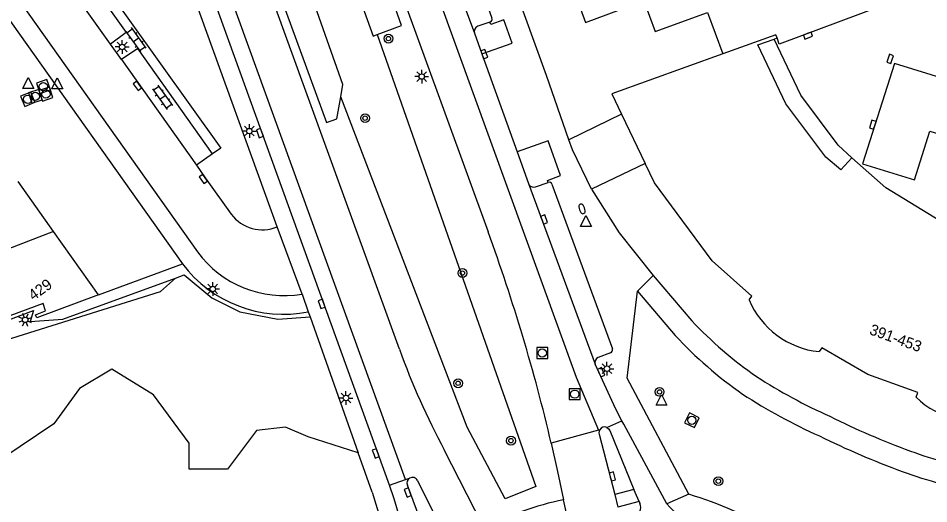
# Model space of a CAD drawing. Extents: x 124000 to 128010, y 398999 to 403000.
# Drawn here: x 127318.3 to 127401.3, y 399537.2 to 399581.4 of the extents above; entities that cross this region are included whole.
import ezdxf

# ---------------------------------------------------------------- set-up
doc = ezdxf.new("R2010")
doc.units = 0
for name, color, linetype in [('gg-afsc-faunaraster', 7, 'Continuous'), ('gg-afsc-hekwerk', 7, 'Continuous'), ('gg-anno-huisnummerreeks BGT', 7, 'Continuous'), ('gg-bbg-hoofdgebouw', 7, 'Continuous'), ('gg-bbg-onder overbouw', 7, 'Continuous'), ('gg-bbg-pand overbouw', 7, 'Continuous'), ('gg-bbg-tussenscheiding', 7, 'Continuous'), ('gg-knt-verharding', 7, 'Continuous'), ('gg-knt-verharding nz', 7, 'Continuous'), ('gt-grn-groengrens', 7, 'Continuous'), ('gt-grn-groengrens NZ', 7, 'Continuous'), ('gt-grn-weggrens', 7, 'Continuous'), ('gt-grn-weggrens revisie', 7, 'Continuous'), ('gt-symb-boom', 7, 'Continuous'), ('gt-symb-brandkraan', 7, 'Continuous'), ('gt-symb-klinker verharding', 7, 'Continuous'), ('gt-symb-kolk', 7, 'Continuous'), ('gt-symb-lichtmast', 7, 'Continuous'), ('gt-symb-rioolschacht', 7, 'Continuous'), ('gt-symb-waterafsluiter', 7, 'Continuous')]:
    doc.layers.add(name, color=color, linetype=linetype)

# ---------------------------------------------------------------- blocks, each defined once
blk = doc.blocks.new('gt0-KOLK')
at = {"layer": 'gt-symb-kolk'}
blk.add_lwpolyline([(0, 0), (0.375, 0), (0.375, 0.4), (-0.375, 0.4), (-0.375, 0), (0, 0)], dxfattribs=at)
blk = doc.blocks.new('gt0-LMAST')
at = {"layer": 'gt-symb-lichtmast'}
for p, q in [((-0.182, 0.173), (-0.447, 0.438)), ((-0.005, 0.246), (-0.005, 0.621)), ((0.172, 0.173), (0.437, 0.438)), ((-0.255, -0.004), (-0.63, -0.004)), ((-0.182, -0.181), (-0.447, -0.446)), ((-0.005, -0.254), (-0.005, -0.629)), ((0.437, -0.446), (0.172, -0.181)), ((0.245, -0.004), (0.62, -0.004))]:
    blk.add_line(p, q, dxfattribs=at)
blk.add_circle((-0.005, -0.004), 0.25, dxfattribs=at)
blk = doc.blocks.new('gt0-BOOM')
at = {"layer": 'gt-symb-boom'}
for radius in [0.4, 0.2]:
    blk.add_circle((0, 0), radius, dxfattribs=at)
blk = doc.blocks.new('gt0-RS')
at = {"layer": 'gt-symb-rioolschacht'}
blk.add_lwpolyline([(-0.5, -0.5), (0.5, -0.5), (0.5, 0.5), (-0.5, 0.5)], close=True, dxfattribs=at)
blk.add_circle((0, 0), 0.375, dxfattribs=at)
blk = doc.blocks.new('gt0-BR')
at = {"layer": 'gt-symb-brandkraan'}
for centre, radius, start, end in [((-0.244, 0), 0.206, 107.56694, 252.43307), ((0.599, -2.664), 3, 106.89205, 107.56694), ((0, -0.691), 0.938, 73.10799, 106.89205), ((-0.599, -2.664), 3, 72.43309, 73.10799), ((0.244, 0), 0.206, 287.56695, 72.43309), ((0.599, 2.664), 3, 252.43307, 253.10797), ((0, 0.691), 0.938, 253.10797, 286.89206), ((-0.599, 2.664), 3, 286.89206, 287.56695)]:
    blk.add_arc(centre, radius, start, end, dxfattribs=at)
blk = doc.blocks.new('gt0-WAFSL')
at = {"layer": 'gt-symb-waterafsluiter'}
for p, q in [((-0.5, -0.333), (0, 0.667)), ((0, 0.667), (0.5, -0.333)), ((0.5, -0.333), (-0.5, -0.333))]:
    blk.add_line(p, q, dxfattribs=at)
blk = doc.blocks.new('gt0-KL1')
at = {"layer": 'gt-symb-klinker verharding'}
for p, q in [((-1.15, 0.3), (1.15, 0.3)), ((-1, -0.3), (-1, 0.3)), ((-0.5, 0.3), (-0.5, 0.45)), ((0, -0.3), (0, 0.3)), ((0.5, 0.3), (0.5, 0.45)), ((1, -0.3), (1, 0.3)), ((-1.15, -0.3), (1.15, -0.3)), ((-0.5, -0.45), (-0.5, -0.3)), ((0.5, -0.45), (0.5, -0.3))]:
    blk.add_line(p, q, dxfattribs=at)

msp = doc.modelspace()

# ---------------------------------------------------------------- linework, layer by layer
at = {"layer": 'gg-afsc-faunaraster'}
for p, q in [((127344.757, 399554.658), (127344.915, 399554.212)), ((127344.915, 399554.212), (127349.304, 399541.817)), ((127350.578, 399538.217), (127349.304, 399541.817)), ((127350.578, 399538.217), (127353.201, 399529.612))]:
    msp.add_line(p, q, dxfattribs=at)
msp.add_lwpolyline([(127284.612, 399631.003), (127281.107, 399631.007), (127255.869, 399620.969), (127306.298, 399548.658), (127331.298, 399556.516), (127332.651, 399557.737)], dxfattribs=at)
msp.add_arc((127342.51, 399565.984), 11.547, 217, 281.22254, dxfattribs=at)
at = {"layer": 'gg-afsc-hekwerk'}
for p, q in [((127381.138, 399581.956), (127382.538, 399578.181)), ((127325.637, 399556.193), (127333.288, 399559.035))]:
    msp.add_line(p, q, dxfattribs=at)
at = {"layer": 'gg-bbg-hoofdgebouw'}
for p, q in [((127387.206, 399579.52), (127387.48, 399579.618)), ((127373.311, 399572.666), (127375.454, 399568.168)), ((127321.549, 399561.966), (127318.319, 399566.529)), ((127325.637, 399556.193), (127321.549, 399561.966))]:
    msp.add_line(p, q, dxfattribs=at)
for points in [[(127368.11, 399586.28), (127370.009, 399581.034), (127375.319, 399583.013), (127376.351, 399580.199), (127381.138, 399581.956)], [(127387.48, 399579.618), (127387.354, 399579.918), (127382.538, 399578.181)], [(127382.538, 399578.181), (127372.421, 399574.533), (127373.311, 399572.666)], [(127384.916, 399555.758), (127385.175, 399556.088), (127381.558, 399559.32), (127376.296, 399566.401), (127375.454, 399568.168)], [(127412.763, 399565.414), (127412.805, 399565.583), (127405.419, 399567.415), (127404.203, 399562.514), (127402.296, 399562.966), (127397.384, 399565.949), (127394.289, 399568.688)], [(127325.637, 399556.193), (127320.016, 399554.105), (127319.908, 399554.396), (127320.817, 399554.734), (127320.603, 399555.422), (127311.457, 399552.043), (127311.378, 399552.206)], [(127400.138, 399546.87), (127400.315, 399547.291), (127395.747, 399548.942), (127391.554, 399551.383), (127391.302, 399551.029)]]:
    msp.add_lwpolyline(points, dxfattribs=at)
for centre, radius, start, end in [((127392.101, 399558.784), 7.796, 202.83935, 264.11882), ((127405.718, 399552.684), 8.059, 226.17993, 285.89652)]:
    msp.add_arc(centre, radius, start, end, dxfattribs=at)
at = {"layer": 'gg-bbg-onder overbouw'}
msp.add_lwpolyline([(127394.289, 399568.688), (127393.288, 399567.608), (127391.906, 399568.748), (127388.272, 399573.626), (127385.719, 399578.987), (127387.206, 399579.52)], dxfattribs=at)
at = {"layer": 'gg-bbg-pand overbouw'}
msp.add_lwpolyline([(127394.289, 399568.688), (127393.05, 399569.836), (127389.635, 399574.421), (127387.206, 399579.52)], dxfattribs=at)
at = {"layer": 'gg-bbg-tussenscheiding'}
msp.add_line((127321.549, 399561.966), (127309.83, 399557.484), dxfattribs=at)
at = {"layer": 'gg-knt-verharding'}
for p, q in [((127352.165, 399538.844), (127300.255, 399682.502)), ((127319.141, 399677.735), (127361.141, 399561.938)), ((127341.931, 399562.406), (127300.443, 399676.979)), ((127353.071, 399551.247), (127308.539, 399674.02)), ((127283.017, 399629.855), (127333.288, 399559.035)), ((127353.874, 399596.51), (127359.889, 399580.06)), ((127356.056, 399596.458), (127361.488, 399581.421)), ((127361.309, 399581.051), (127360.196, 399580.682)), ((127359.889, 399580.06), (127360.57, 399578.168)), ((127327.736, 399577.643), (127326.739, 399579.046)), ((127360.57, 399578.168), (127363.788, 399569.226)), ((127336.04, 399569.05), (127334.568, 399568.021)), ((127363.788, 399569.226), (127364.822, 399566.351)), ((127334.568, 399568.021), (127335.347, 399566.879)), ((127375.454, 399568.168), (127370.56, 399565.847)), ((127335.347, 399566.879), (127337.737, 399563.553)), ((127364.822, 399566.351), (127370.895, 399549.894)), ((127365.455, 399566.052), (127366.606, 399566.458)), ((127366.963, 399566.288), (127372.475, 399551.275)), ((127376.168, 399557.984), (127379.697, 399553.839)), ((127373.818, 399548.608), (127374.756, 399556.541)), ((127374.756, 399556.541), (127378.192, 399552.501)), ((127344.183, 399556.278), (127344.757, 399554.658)), ((127372.307, 399550.905), (127371.182, 399550.491)), ((127379.418, 399538.028), (127373.818, 399548.608)), ((127371.974, 399544.11), (127373.341, 399544.707)), ((127371.266, 399543.509), (127372.679, 399538.015)), ((127372.22, 399543.834), (127374.425, 399538.464)), ((127360.783, 399534.936), (127357.143, 399542.075)), ((127352.165, 399538.844), (127353.608, 399539.361)), ((127353.608, 399539.361), (127353.992, 399539.498)), ((127354.7, 399539.287), (127357.784, 399533.137)), ((127355.284, 399534.844), (127353.788, 399538.858)), ((127374.425, 399538.464), (127372.679, 399538.015)), ((127368.487, 399535.336), (127368.021, 399537.534)), ((127372.679, 399538.015), (127372.978, 399536.85)), ((127374.894, 399537.368), (127372.978, 399536.85)), ((127374.894, 399537.368), (127374.961, 399537.206))]:
    msp.add_line(p, q, dxfattribs=at)
for points in [[(127368.5, 399570.343), (127366.459, 399576.206), (127328.47, 399681.05)], [(127284.612, 399631.003), (127285.414, 399629.553), (127286.356, 399628.191), (127334.655, 399560.131)], [(127322.971, 399588.94), (127336.778, 399569.567), (127336.04, 399569.05)], [(127322.312, 399588.351), (127328.17, 399580.104), (127326.739, 399579.046)], [(127360.57, 399578.168), (127363.329, 399579.154), (127362.564, 399581.258), (127361.388, 399580.833), (127361.309, 399581.051)], [(127336.04, 399569.05), (127329.226, 399578.665), (127327.736, 399577.643)], [(127366.606, 399566.458), (127366.539, 399566.641), (127367.746, 399567.079), (127366.608, 399570.241), (127363.788, 399569.226)], [(127370.56, 399565.847), (127368.841, 399569.412), (127368.5, 399570.343)], [(127370.56, 399565.847), (127373.078, 399561.858), (127376.168, 399557.984)], [(127373.341, 399544.707), (127373.035, 399545.288), (127372.598, 399546.185), (127370.895, 399549.894)], [(127371.974, 399544.11), (127372.123, 399543.995), (127372.22, 399543.834)], [(127377.431, 399537.16), (127373.502, 399544.403), (127373.341, 399544.707)], [(127366.895, 399542.691), (127367.478, 399540.117), (127368.021, 399537.534)], [(127354.866, 399529.939), (127352.596, 399537.608), (127352.165, 399538.844)]]:
    msp.add_lwpolyline(points, dxfattribs=at)
for centre, radius, start, end in [((127361.203, 399581.33), 0.299, 290.73806, 17.62805), ((127360.368, 399580.21), 0.502, 110.02644, 197.43451), ((127365.295, 399566.533), 0.507, 201.05432, 288.3779), ((127366.708, 399566.213), 0.265, 16.35059, 112.72271), ((127340.567, 399565.661), 3.529, 216.67764, 292.73122), ((127202.771, 399504.109), 168.598, 13.22888, 20.05979), ((127342.542, 399565.926), 9.787, 216.31009, 279.65437), ((127406.691, 399579.268), 37.085, 223.29003, 235.33164), ((127406.107, 399578.4), 38.079, 222.85549, 235.13141), ((127417.25, 399574.25), 68.176, 199.71863, 208.15997), ((127372.161, 399551.195), 0.324, 296.79689, 14.36187), ((127371.382, 399550.027), 0.505, 113.37335, 195.27602), ((127412.58, 399590.498), 49.695, 237.11226, 245.901), ((127411.982, 399589.563), 50.621, 236.899, 245.92257), ((127424.323, 399609.224), 71.649, 243.44273, 249.83027), ((127371.747, 399543.66), 0.504, 63.27908, 149.97664), ((127371.739, 399543.659), 0.496, 166.24571, 197.60106), ((127371.736, 399543.664), 0.493, 149.71427, 166.68291), ((127423.605, 399608.296), 72.526, 243.57585, 250.07092), ((127412.638, 399577.28), 37.636, 249.76074, 260.25743), ((127413.185, 399578.925), 41.363, 249.7723, 260.0511), ((127354.245, 399539.065), 0.502, 120.2879, 204.35273), ((127354.247, 399539.061), 0.506, 26.5012, 120.30831), ((127373.505, 399510.875), 27.217, 101.62354, 117.86654), ((127367.643, 399499.444), 40.34, 48.27413, 73.02842), ((127374.152, 399536.83), 0.892, 283.39702, 24.92004), ((127381.064, 399540.036), 4.633, 218.36684, 259.78362)]:
    msp.add_arc(centre, radius, start, end, dxfattribs=at)
at = {"layer": 'gg-knt-verharding nz'}
for p, q in [((127353.608, 399539.361), (127301.557, 399683.296)), ((127326.739, 399579.046), (127316.995, 399592.704)), ((127327.736, 399577.643), (127334.568, 399568.021)), ((127373.311, 399572.666), (127368.5, 399570.343)), ((127374.894, 399537.368), (127374.425, 399538.464))]:
    msp.add_line(p, q, dxfattribs=at)
for points in [[(127265.838, 399834.257), (127318.984, 399687.016), (127369.154, 399548.717), (127371.211, 399543.884)], [(127412.188, 399579.214), (127411.419, 399579.414), (127398.878, 399583.306), (127398.675, 399583.2), (127387.677, 399579.067), (127387.48, 399579.618)], [(127398.166, 399577.295), (127395.272, 399568.162), (127400.001, 399566.701), (127401.389, 399571.115), (127417.034, 399566.254), (127418.518, 399570.963), (127409.879, 399573.682), (127398.166, 399577.295)]]:
    msp.add_lwpolyline(points, dxfattribs=at)
at = {"layer": 'gt-grn-groengrens'}
msp.add_line((127351.024, 399579.927), (127353.24, 399580.743), dxfattribs=at)
for points in [[(127353.24, 399580.743), (127351.485, 399585.767), (127331.879, 399639.018), (127325.213, 399657.123), (127323.813, 399656.503)], [(127323.813, 399656.503), (127323.241, 399656.249), (127349.571, 399582.835), (127350.662, 399579.794), (127351.024, 399579.927)], [(127347.71, 399574.254), (127347.907, 399575.371), (127336.817, 399606.797), (127319.588, 399654.447), (127318.858, 399654.29)], [(127318.816, 399654.281), (127317.126, 399653.581), (127336.52, 399599.018), (127346.422, 399571.912)], [(127346.422, 399571.912), (127347.354, 399572.242), (127347.71, 399574.254)], [(127306.864, 399550.561), (127307.069, 399549.998), (127319.721, 399554.777), (127319.401, 399553.77), (127322.387, 399553.987), (127332.651, 399557.737)], [(127332.651, 399557.737), (127333.46, 399558.032), (127335.975, 399555.922), (127338.518, 399554.65), (127341.987, 399553.985), (127344.915, 399554.212)], [(127349.304, 399541.817), (127344.741, 399543.263), (127342.688, 399544.143), (127340.048, 399543.85), (127337.409, 399540.329), (127333.889, 399540.329), (127333.889, 399542.676), (127330.662, 399547.077), (127326.849, 399549.424), (127323.916, 399547.664), (127321.57, 399544.437), (127315.41, 399540.329), (127304.264, 399536.515), (127297.812, 399538.275), (127292.103, 399541.901), (127285.867, 399551.259)]]:
    msp.add_lwpolyline(points, dxfattribs=at)
at = {"layer": 'gt-grn-groengrens NZ'}
msp.add_lwpolyline([(127351.024, 399579.927), (127365.493, 399538.738), (127362.711, 399537.608), (127359.234, 399544.13), (127347.71, 399574.254)], dxfattribs=at)
at = {"layer": 'gt-grn-weggrens'}
for p, q in [((127344.183, 399556.278), (127341.931, 399562.406)), ((127376.168, 399557.984), (127374.756, 399556.541)), ((127379.418, 399538.028), (127377.431, 399537.16))]:
    msp.add_line(p, q, dxfattribs=at)
at = {"layer": 'gt-grn-weggrens revisie'}
for p, q in [((127371.211, 399543.884), (127366.895, 399542.691)), ((127371.311, 399543.912), (127371.211, 399543.884))]:
    msp.add_line(p, q, dxfattribs=at)

# ---------------------------------------------------------------- block references
at = {"layer": 'gt-symb-boom'}
for p in [(127352.062, 399579.56), (127349.933, 399572.311), (127358.8, 399558.193), (127358.41, 399548.142), (127376.77, 399547.357), (127363.225, 399542.913), (127382.12, 399539.221)]:
    msp.add_blockref('gt0-BOOM', p, dxfattribs=at)
at = {"layer": 'gt-symb-brandkraan', "rotation": 109.57672556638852}
msp.add_blockref('gt0-BR', (127369.695, 399564.04), dxfattribs=at)
at = {"layer": 'gt-symb-klinker verharding'}
for p, rotation in [((127329.05, 399579.457), -54.32239791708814), ((127331.459, 399574.211), -54.322397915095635)]:
    msp.add_blockref('gt0-KL1', p, dxfattribs=dict(at, rotation=rotation))
at = {"layer": 'gt-symb-kolk'}
for p, rotation in [((127390.222, 399580.012), -159.33669709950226), ((127360.602, 399578.08), -70.20993085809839), ((127397.97, 399577.645), 71.22088212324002), ((127329.349, 399575.38), 125.47103932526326), ((127340.158, 399570.879), -70.296048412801), ((127396.381, 399571.656), 72.416902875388), ((127335.347, 399566.879), 124.32560196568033), ((127366.058, 399563.002), -69.74525024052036), ((127345.785, 399555.314), -70.49642676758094), ((127371.27, 399549.066), -65.24346030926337), ((127350.715, 399541.681), -70.00710602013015), ((127372.276, 399539.6), -74.51881407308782), ((127354.011, 399538.261), 110.55604521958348)]:
    msp.add_blockref('gt0-KOLK', p, dxfattribs=dict(at, rotation=rotation))
at = {"layer": 'gt-symb-lichtmast'}
for p in [(127327.802, 399578.805), (127355.105, 399576.105), (127339.39, 399571.136), (127336.055, 399556.744), (127371.98, 399549.475), (127348.195, 399546.806)]:
    msp.add_blockref('gt0-LMAST', p, dxfattribs=at)
at = {"layer": 'gt-symb-lichtmast', "rotation": 20.374899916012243}
msp.add_blockref('gt0-LMAST', (127318.962, 399553.927), dxfattribs=at)
at = {"layer": 'gt-symb-rioolschacht'}
for p, rotation in [((127320.615, 399575.189), 109.2143118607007), ((127319.191, 399574.036), -158.02828960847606), ((127319.883, 399574.299), 17.583097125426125), ((127320.847, 399574.505), -71.7643085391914), ((127379.708, 399544.774), 63.76806006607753)]:
    msp.add_blockref('gt0-RS', p, dxfattribs=dict(at, rotation=rotation))
for p in [(127366.075, 399550.899), (127369.038, 399547.153)]:
    msp.add_blockref('gt0-RS', p, dxfattribs=at)
at = {"layer": 'gt-symb-waterafsluiter'}
for p in [(127319.241, 399575.345), (127321.874, 399575.331), (127370.052, 399562.781), (127376.942, 399546.468)]:
    msp.add_blockref('gt0-WAFSL', p, dxfattribs=at)

# ---------------------------------------------------------------- texts
at = {"layer": 'gg-anno-huisnummerreeks BGT'}
for s, rotation, p in [('429', 35.3, (127319.7, 399555.639)), ('391-453', 340.1, (127395.812, 399552.642))]:
    msp.add_text(s, height=1, rotation=rotation, dxfattribs=at).set_placement(p)

doc.saveas('drawing.dxf')
